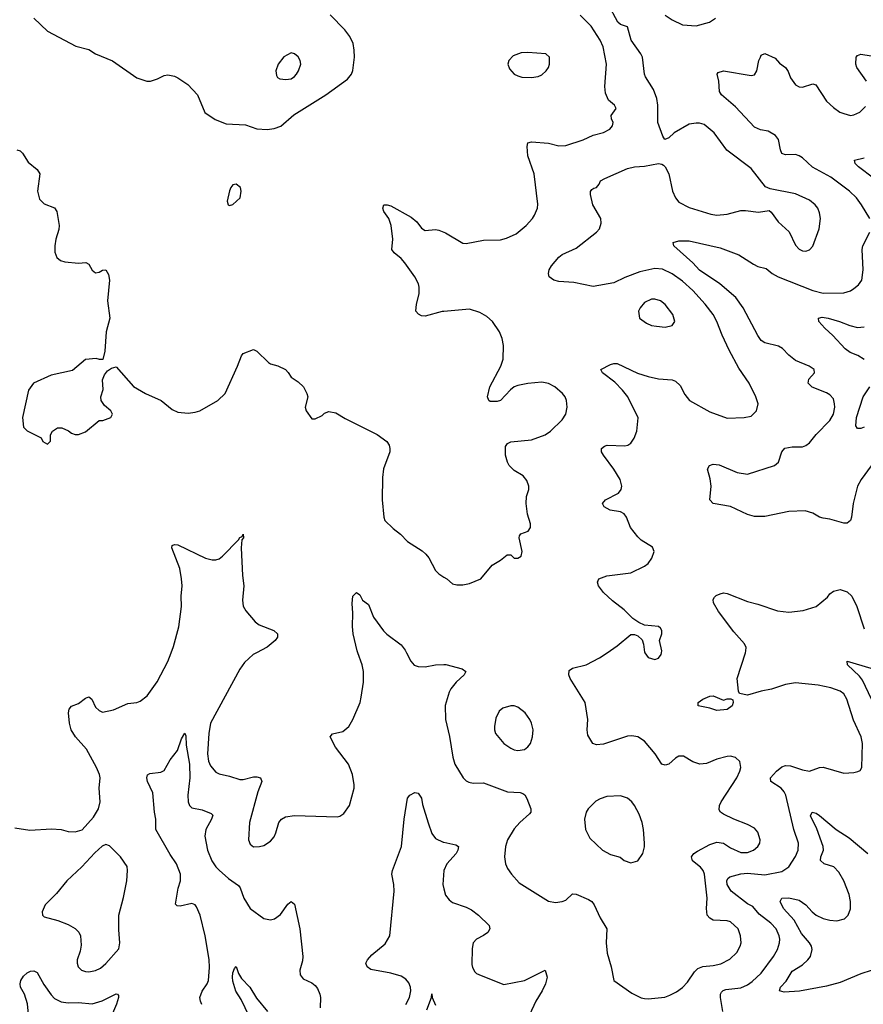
# Model space of a CAD drawing. Header units: inches. Extents: x 1771504 to 1971212, y 471788 to 643615.
# Tile 275 of 587: x 1817527 to 1822444, y 617951 to 623688. Entities that reach past the tile are written whole.
import ezdxf

# ---------------------------------------------------------------- set-up
doc = ezdxf.new("R2010")
doc.units = ezdxf.units.IN
doc.header["$MEASUREMENT"] = 0
for name, color, linetype in [('B8611', 7, 'Continuous'), ('B8612', 7, 'Continuous'), ('B8621', 7, 'Continuous'), ('B8622', 7, 'Continuous')]:
    doc.layers.add(name, color=color, linetype=linetype)

msp = doc.modelspace()

# ---------------------------------------------------------------- linework, layer by layer
at = {"layer": 'B8611', "color": 5}
for points, elevation in [([(1817499.5, 618979.5), (1817585.7, 618965.7), (1817713.1, 618973.1), (1817769.2, 618969.2), (1817810, 618958), (1817850, 618955.3), (1817891.8, 618968.2), (1817958, 619042), (1817985.7, 619090), (1817995.8, 619130), (1817990.7, 619210), (1817995.5, 619270), (1817991.8, 619290), (1817975.5, 619330), (1817917.2, 619437.2), (1817852.9, 619510), (1817827.6, 619550), (1817818, 619590), (1817812.6, 619650), (1817815.6, 619670), (1817830, 619688), (1817870, 619703.1), (1817910, 619734), (1817930, 619742), (1817948.5, 619728.5), (1817970, 619682), (1817990, 619663), (1818010, 619653.4), (1818073.1, 619666.9), (1818156.9, 619703.1), (1818210, 619710.4), (1818230, 619717.6), (1818270, 619748.2), (1818328.2, 619830), (1818390, 619947.7), (1818410.3, 620000)], 460), ([(1818907.7, 620000), (1818888.2, 619990), (1818837.4, 619942.6), (1818810, 619904.5), (1818640.1, 619590), (1818628.8, 619530), (1818622.8, 619410), (1818628.5, 619368.5), (1818640.3, 619340.3), (1818670, 619303.7), (1818690, 619293.1), (1818750, 619280.3), (1818810, 619260.2), (1818830, 619260.2), (1818890, 619276.3), (1818910, 619277.2), (1818930.5, 619270), (1818938, 619250), (1818915, 619190), (1818867, 619010), (1818860.7, 618910), (1818870, 618884.7), (1818890, 618867.7), (1818926, 618870), (1818950, 618877.3), (1818990, 618902), (1819010, 618926.8), (1819020.7, 618950), (1819038, 619010), (1819053.6, 619030), (1819076.9, 619043.1), (1819130, 619052), (1819376.9, 619043.1), (1819393.1, 619046.9), (1819417.4, 619062.6), (1819449.6, 619110), (1819476.4, 619210), (1819477.3, 619230), (1819467.1, 619290), (1819443.1, 619350), (1819368.3, 619450), (1819336, 619510), (1819350, 619526.8), (1819410, 619541.6), (1819446.6, 619570), (1819469.6, 619610), (1819512.3, 619710), (1819518.4, 619741.6), (1819531.7, 619828.3), (1819531.5, 619890), (1819523.6, 619930), (1819497.7, 620000)], 460), ([(1819781.3, 620000), (1819807, 619950), (1819827.3, 619927.3), (1819850, 619919.5), (1819890, 619917.4), (1819950, 619928.8), (1820000, 619931.2)], 460), ([(1818589.8, 617950), (1818580.2, 617970), (1818577, 617990), (1818590, 618028.5), (1818619.8, 618070), (1818627.8, 618090), (1818634.2, 618165.8), (1818631.9, 618211.9), (1818608.9, 618350), (1818579, 618470), (1818558.6, 618518.6), (1818550, 618531.1), (1818530, 618538.7), (1818463, 618523), (1818444.4, 618524.4), (1818434.5, 618534.5), (1818451.4, 618628.6), (1818465.1, 618670), (1818463.9, 618710), (1818440.4, 618770), (1818403.9, 618823.9), (1818321.7, 618970), (1818320.4, 619030), (1818312.6, 619070), (1818302.7, 619182.7), (1818271.6, 619250), (1818267.6, 619270), (1818272.1, 619287.9), (1818284.9, 619295.1), (1818350, 619303.8), (1818370, 619314), (1818404.8, 619375.2), (1818447.8, 619430), (1818470, 619498), (1818490, 619531), (1818495.9, 619515.9), (1818498, 619462), (1818517.8, 619350), (1818519.8, 619270), (1818507.5, 619170), (1818508.3, 619130), (1818516.5, 619110), (1818530, 619095.3), (1818590, 619084.4), (1818643.7, 619063.7), (1818652.7, 619052.7), (1818646, 619030), (1818611.3, 618970), (1818605.6, 618930), (1818622.1, 618850), (1818647.3, 618787.3), (1818670, 618752.1), (1818690, 618732.7), (1818744.6, 618684.6), (1818803.1, 618643.1), (1818812.3, 618630), (1818832.9, 618570), (1818870, 618508.4), (1818950, 618450.4), (1818990, 618444.2), (1819013.2, 618450), (1819046.5, 618473.5), (1819090, 618535.5), (1819110, 618550.8), (1819130, 618534.8), (1819160.2, 618390), (1819177.1, 618230), (1819176.1, 618203.9), (1819160.5, 618150), (1819162.4, 618122.4), (1819178.7, 618098.7), (1819230, 618075.6), (1819250, 618060.3), (1819263, 618043), (1819276.9, 618010), (1819280.2, 617990), (1819278.3, 617930)], 440), ([(1819778.9, 617950), (1819798.5, 617990), (1819807.7, 618030), (1819806, 618050), (1819796.2, 618076.2), (1819778.5, 618098.5), (1819750, 618114.8), (1819690, 618133.1), (1819574.8, 618154.8), (1819552, 618170), (1819544.5, 618190), (1819553.6, 618210), (1819580.5, 618239.5), (1819657.1, 618302.9), (1819684, 618350), (1819709.8, 618610), (1819707.8, 618650), (1819696.9, 618710), (1819699.7, 618730), (1819752.4, 618870), (1819768.5, 619030), (1819788.2, 619151.8), (1819802, 619170), (1819830, 619184.7), (1819850, 619181), (1819870, 619151.3), (1819875.6, 619115.6), (1819907.7, 619007.7), (1819930, 618946.8), (1819950, 618917.3), (1819996.1, 618896.1), (1820000, 618895.3)], 440), ([(1820000, 618731.1), (1819999.5, 618730), (1819992.9, 618650), (1820000, 618624.2)], 440), ([(1817586, 617810), (1817573, 617953), (1817554.8, 618010), (1817532.8, 618050), (1817529.7, 618070), (1817534.3, 618090), (1817550, 618114.4), (1817570, 618133.7), (1817590, 618143.7), (1817610, 618145.7), (1817630, 618137), (1817667.4, 618067.4), (1817710, 618005.8), (1817730, 617985.2), (1817770, 617966), (1817810, 617959.3), (1817870, 617961.3), (1817950, 617954.4), (1818007.9, 617972.1), (1818090, 618011.7), (1818098, 618010), (1818102.8, 618002.8), (1818103.8, 617990), (1818091.9, 617951.9), (1818039.4, 617830)], 440), ([(1818890.6, 617830), (1818819, 617979.1), (1818787.8, 618027.8), (1818770, 618085.2), (1818767.7, 618110), (1818770, 618134), (1818780.2, 618159.8), (1818790, 618171.3), (1818802, 618130), (1818820.7, 618100.7), (1818867.9, 618050), (1818907.7, 617987.7), (1818971.7, 617910)], 420), ([(1819901.2, 617918.8), (1819926.6, 617990), (1819930, 618011.3), (1819932.4, 617990), (1819950, 617946)], 420)]:
    msp.add_lwpolyline(points, dxfattribs=dict(at, elevation=elevation))
at = {"layer": 'B8611', "color": 5, "elevation": 460}
msp.add_lwpolyline([(1818030, 618882.4), (1818007.6, 618872.4), (1817965.7, 618834.3), (1817890, 618751.6), (1817802.4, 618670), (1817742.4, 618597.6), (1817676, 618530), (1817658, 618490), (1817660.5, 618470), (1817670, 618460.5), (1817750, 618439), (1817810, 618416.9), (1817850, 618393.2), (1817871.9, 618371.9), (1817882.6, 618350), (1817885.2, 618294.8), (1817879.5, 618260.5), (1817862.3, 618210), (1817861.7, 618190), (1817868.8, 618170), (1817887.7, 618150), (1817910, 618141.7), (1817930, 618139.6), (1817970, 618148.9), (1817997.8, 618162.2), (1818030, 618188.7), (1818104.9, 618275.1), (1818111.2, 618310), (1818104.9, 618384.9), (1818104.2, 618470), (1818132.7, 618572.7), (1818151.2, 618670), (1818156.3, 618730), (1818153.4, 618753.4), (1818115.1, 618810), (1818050, 618875.1)], close=True, dxfattribs=at)
at = {"layer": 'B8612', "color": 5}
for points, elevation in [([(1817610, 623697.6), (1817690, 623620.9), (1817854.1, 623534.1), (1817930, 623514), (1817970, 623489), (1818068, 623448), (1818210, 623350.4), (1818269.3, 623330.7), (1818290, 623330.5), (1818330, 623343), (1818370, 623362.8), (1818390, 623366.8), (1818430, 623359.1), (1818450, 623350.5), (1818506.8, 623310), (1818562.8, 623250), (1818606.7, 623146.7), (1818667.2, 623107.2), (1818730, 623082.4), (1818844.4, 623075.6), (1818910, 623053.1), (1818970, 623047.6), (1819010, 623053.7), (1819050, 623068.4), (1819125.6, 623134.4), (1819311.2, 623250), (1819438.5, 623341.5), (1819460.7, 623370), (1819468.2, 623391.8), (1819478, 623470), (1819477.6, 623510), (1819470.9, 623550), (1819451.2, 623590), (1819422.4, 623630), (1819337, 623717)], 520), ([(1817510, 622930.6), (1817530, 622924), (1817544, 622910), (1817577.4, 622857.4), (1817630, 622814.6), (1817645.2, 622790), (1817631.5, 622690), (1817642, 622642), (1817670, 622615.3), (1817730, 622591.7), (1817743.2, 622570), (1817756.5, 622490), (1817754.8, 622465.2), (1817737.6, 622410), (1817732.2, 622370), (1817732.8, 622332.8), (1817743.4, 622303.4), (1817765.5, 622285.5), (1817790, 622278), (1817870, 622270.4), (1817913.5, 622273.5), (1817930, 622264), (1817949.1, 622229.1), (1817970, 622214), (1817990, 622218), (1818010, 622228.4), (1818030, 622230.5), (1818044.4, 622204.4), (1818050.2, 622170.2), (1818038.6, 622050), (1818052.9, 621950), (1818031.8, 621870), (1818024, 621756), (1818011.3, 621708.7), (1817991.6, 621708.4), (1817974, 621714), (1817910, 621709), (1817835.8, 621644.2), (1817710, 621616.2), (1817607.7, 621570), (1817579.3, 621530), (1817544, 621370), (1817550, 621314), (1817570, 621292), (1817652.7, 621252.7), (1817662, 621230), (1817690, 621214), (1817707.3, 621232.7), (1817706, 621270), (1817718, 621290), (1817748, 621310), (1817772, 621310), (1817812.3, 621292.3), (1817830, 621278.8), (1817850, 621270.8), (1817870, 621270.8), (1817910, 621286), (1817990, 621352), (1818012.7, 621352.7), (1818058, 621370), (1818068, 621390), (1818058, 621410), (1818020.9, 621440.9), (1818002.7, 621470), (1818001.2, 621490), (1818013.6, 621533.6), (1818009, 621590), (1818021.5, 621618.5), (1818038.6, 621641.4), (1818062, 621658), (1818090, 621666), (1818190, 621550.6), (1818260.7, 621510), (1818351, 621470), (1818416.7, 621416.7), (1818450, 621402), (1818510, 621396.3), (1818550, 621400.7), (1818578, 621410), (1818682, 621470), (1818724, 621510), (1818797, 621670), (1818819.3, 621730), (1818830, 621742.8), (1818890, 621766), (1818910, 621756), (1818977.3, 621690), (1818990, 621682.4), (1819032, 621672), (1819076, 621650), (1819092.8, 621632.8), (1819110, 621604.7), (1819150, 621578), (1819181, 621550), (1819201, 621510), (1819206, 621490), (1819191, 621430), (1819198, 621410), (1819230, 621362), (1819250, 621362), (1819290, 621382), (1819304.7, 621395.3), (1819330, 621404.7), (1819370, 621397.3), (1819424.9, 621364.9), (1819610, 621270.5), (1819667.3, 621230), (1819680.5, 621210), (1819685.5, 621190), (1819683.8, 621170), (1819648.1, 621071.9), (1819641.1, 621021.1), (1819640.7, 620890), (1819650.2, 620790.2), (1819655.8, 620770), (1819703.2, 620723.2), (1819746.7, 620690), (1819787.6, 620647.6), (1819873.3, 620593.3), (1819894.8, 620574.8), (1819912.4, 620552.4), (1819950, 620479.1), (1819970, 620459.3), (1820000, 620440.2)], 480), ([(1820000, 621988.4), (1819990, 621987.6), (1819890, 621960.5), (1819870, 621962), (1819851.9, 621971.9), (1819837.2, 621990), (1819839.6, 622030), (1819855.8, 622090), (1819855.8, 622130), (1819851.2, 622150), (1819829.7, 622190), (1819771.6, 622271.6), (1819750, 622296.3), (1819709.6, 622330), (1819696.9, 622350), (1819702, 622410), (1819691.6, 622490), (1819679.5, 622530), (1819649.6, 622570), (1819644.5, 622590), (1819649, 622610), (1819670, 622610.4), (1819690, 622603.8), (1819810, 622537.4), (1819842.4, 622510), (1819870, 622474), (1819890, 622460.5), (1819950, 622464.9), (1819970, 622462), (1820000, 622449.6)], 480), ([(1818410.3, 620000), (1818424.2, 620035.8), (1818454.8, 620150), (1818469.7, 620270), (1818468.4, 620330), (1818474.3, 620390), (1818471.3, 620430), (1818460.5, 620490), (1818413.2, 620610), (1818415.3, 620624.7), (1818429.4, 620630.6), (1818450, 620628), (1818610, 620550.6), (1818650, 620540.7), (1818670, 620540.7), (1818690, 620546.8), (1818710, 620562.8), (1818802.5, 620657.5), (1818810, 620671), (1818823.1, 620676.9), (1818830, 620691), (1818832.7, 620670), (1818822.8, 620657.2), (1818819, 620610), (1818825.6, 620450), (1818833.2, 620390), (1818826.1, 620306.1), (1818830.3, 620270.3), (1818844.6, 620244.6), (1818899.5, 620179.5), (1818922.6, 620162.6), (1819008.5, 620128.5), (1819030.8, 620110), (1819030.7, 620090), (1819017.3, 620070), (1818970, 620032), (1818907.7, 620000)], 460), ([(1819497.7, 620000), (1819494, 620010), (1819471.3, 620110), (1819467.2, 620152.8), (1819469.4, 620230.6), (1819465.8, 620285.8), (1819469.6, 620330), (1819490.8, 620350.8), (1819510, 620338), (1819526.2, 620306.2), (1819560.5, 620280.5), (1819590, 620206), (1819647.1, 620127.1), (1819667.3, 620107.3), (1819750, 620046), (1819774.1, 620014.1), (1819781.3, 620000)], 460)]:
    msp.add_lwpolyline(points, dxfattribs=dict(at, elevation=elevation))
for points, elevation in [([(1819110, 623495.6), (1819067.5, 623472.5), (1819034, 623430), (1819020.7, 623390), (1819023.5, 623363.5), (1819030.7, 623350.7), (1819043.4, 623343.4), (1819079.3, 623339.3), (1819110, 623344.2), (1819130, 623357.1), (1819140.5, 623370), (1819153.3, 623390), (1819165.6, 623430), (1819161.6, 623450), (1819150, 623472.7), (1819130, 623489.4)], 540), ([(1818790, 622729.3), (1818770, 622725.2), (1818757.3, 622710), (1818751.1, 622691.1), (1818736, 622630), (1818742, 622610), (1818750, 622606), (1818770, 622611), (1818811.8, 622650), (1818818.4, 622690), (1818813.6, 622710)], 520)]:
    msp.add_lwpolyline(points, close=True, dxfattribs=dict(at, elevation=elevation))
at = {"layer": 'B8621', "color": 5}
for points, elevation in [([(1820000, 619931.2), (1820011.7, 619931.7), (1820106, 619906), (1820126.8, 619890), (1820118, 619870), (1820071.3, 619828.7), (1820040.4, 619790), (1820030.3, 619769.7), (1820007.4, 619692.6), (1820008.7, 619610), (1820032.2, 619512.2), (1820051.1, 619391.1), (1820063.1, 619350), (1820111.3, 619271.3), (1820130, 619252.4), (1820145.1, 619245.1), (1820170, 619238.7), (1820230, 619240.7), (1820370, 619188.2), (1820444.4, 619184.4), (1820459.5, 619179.5), (1820471.1, 619171.1), (1820483.6, 619150), (1820507, 619090), (1820506.4, 619070), (1820499.6, 619060.4), (1820441.6, 619010), (1820410, 618974.5), (1820370.3, 618910), (1820359.5, 618870), (1820354, 618810), (1820359.3, 618770), (1820370, 618742.8), (1820393, 618710), (1820439.2, 618659.2), (1820610, 618552.7), (1820650, 618543.8), (1820690, 618550.4), (1820710, 618558), (1820750, 618594.9), (1820770, 618592.2), (1820842.6, 618562.6), (1820862.4, 618550), (1820876.5, 618530), (1820910, 618454.8), (1820950.3, 618390), (1820946, 618310), (1820951.7, 618250), (1820974.6, 618170), (1820990.5, 618090.5), (1821095.3, 618015.3), (1821150, 617988.8), (1821170, 617984.4), (1821190, 617982.4), (1821286.7, 617993.3), (1821316.6, 618003.4), (1821356.2, 618023.8), (1821391.4, 618048.6), (1821419.9, 618080.1), (1821459.6, 618140.4), (1821480.3, 618159.7), (1821510, 618170.9), (1821570, 618176.6), (1821613.5, 618186.5), (1821666.1, 618213.9), (1821706.9, 618253.1), (1821727.6, 618290), (1821731.7, 618310), (1821728.8, 618350), (1821714.6, 618390), (1821670, 618430.8), (1821650, 618437.8), (1821570, 618441.8), (1821550, 618452.6), (1821534.8, 618470), (1821529.8, 618509.8), (1821535, 618570), (1821518.7, 618710), (1821510.7, 618730.7), (1821495.1, 618750), (1821447.9, 618787.9), (1821443.5, 618810), (1821456.9, 618830), (1821477.1, 618842.9), (1821550, 618882), (1821590, 618894.9), (1821630.3, 618890.3), (1821670, 618862.4), (1821730, 618834.9), (1821770, 618835.6), (1821804.5, 618850), (1821829.6, 618870), (1821840.5, 618890), (1821843, 618910), (1821830, 618953.2), (1821810, 618977), (1821770, 618999.5), (1821690, 619029.6), (1821630, 619058.7), (1821611.1, 619071.1), (1821604.6, 619084.6), (1821607.1, 619110), (1821616.4, 619130), (1821707.1, 619270), (1821724.7, 619310), (1821729.6, 619330), (1821725.1, 619365.1), (1821699, 619390), (1821670, 619397.6), (1821650, 619395.1), (1821590, 619379.1), (1821530, 619354.2), (1821490.9, 619350.9), (1821450, 619363.5), (1821396.6, 619396.6), (1821370, 619397.4), (1821350, 619386), (1821310, 619351.2), (1821290, 619344.8), (1821269.7, 619350), (1821231.5, 619411.5), (1821170, 619485.1), (1821130, 619509.7), (1821094.9, 619514.9), (1821070, 619512.6), (1820930, 619467), (1820890, 619463.7), (1820868.7, 619470), (1820839.3, 619519.3), (1820834.5, 619550), (1820838.7, 619610), (1820822.4, 619710), (1820735.6, 619850), (1820727.6, 619870), (1820730, 619896), (1820749.7, 619910.3), (1820830, 619928.5), (1820906, 619970), (1820951.1, 620000)], 460), ([(1821171.3, 620000), (1821190, 619971), (1821230, 619960.7), (1821250, 619967.7), (1821266, 619990), (1821267.6, 620000)], 460), ([(1821624.8, 617910), (1821611.9, 617990), (1821611.1, 618010), (1821618, 618022), (1821628.3, 618031.7), (1821643.3, 618036.7), (1821730, 618046.2), (1821770, 618064.3), (1821796.8, 618083.2), (1821850, 618132.7), (1821920.3, 618230), (1821943.5, 618270), (1821956.8, 618310), (1821957.4, 618330), (1821953.8, 618350), (1821936.5, 618390), (1821904.7, 618424.7), (1821837.1, 618477.1), (1821800.4, 618520.4), (1821770, 618537.3), (1821675.1, 618610), (1821650.7, 618650), (1821648, 618670), (1821655.3, 618684.7), (1821666.2, 618693.8), (1821730, 618712.3), (1821770, 618715.8), (1821870, 618705), (1821970, 618725), (1822010, 618751.7), (1822050, 618812.4), (1822064, 618850), (1822067.2, 618890), (1822038.9, 618970), (1821992.7, 619170), (1821983.1, 619190), (1821965.1, 619210), (1821906.3, 619250), (1821903.9, 619270), (1821938, 619310), (1821970, 619334.3), (1821990, 619342.7), (1822020, 619340), (1822090, 619316.9), (1822130, 619308.9), (1822188.3, 619331.7), (1822210, 619332.5), (1822330, 619298.7), (1822390, 619301.3), (1822413.3, 619306.7), (1822427, 619313), (1822436, 619330), (1822438.8, 619470), (1822431.6, 619510), (1822386.9, 619606.9), (1822348.2, 619728.2), (1822330, 619759.7), (1822310, 619776), (1822254.9, 619794.9), (1822182, 619810), (1822050, 619823.5), (1821990, 619815.1), (1821910, 619788.2), (1821850, 619776.3), (1821770, 619753.2), (1821722, 619762), (1821716.4, 619776.4), (1821709.3, 619850), (1821757.3, 620000)], 440), ([(1822492, 619730), (1822440, 619840), (1822422.6, 619862.6), (1822351.6, 619930), (1822349.8, 619950.2), (1822487.4, 619910)], 420), ([(1822490, 618148.6), (1822430, 618129), (1822310, 618078.7), (1822230, 618057.5), (1822072.5, 618027.5), (1821982.5, 618022.5), (1821955.1, 618030), (1821962.6, 618050), (1821994.1, 618085.9), (1822030, 618144.4), (1822090, 618182), (1822121.2, 618210), (1822135.8, 618230), (1822147, 618270), (1822143.1, 618290), (1822131.6, 618310), (1822083.9, 618363.9), (1822041.1, 618441.1), (1821979.1, 618510), (1821960.4, 618550), (1821969.4, 618570), (1822010, 618572.4), (1822070, 618557.6), (1822110, 618530.2), (1822145.8, 618490), (1822170, 618470.2), (1822210, 618451), (1822250, 618440.5), (1822290, 618437.1), (1822335.6, 618450), (1822356.8, 618470), (1822370, 618507.3), (1822370.4, 618550), (1822361, 618590), (1822330, 618669.7), (1822302, 618722), (1822272.2, 618752.2), (1822216.2, 618770), (1822195.6, 618790), (1822197.1, 618810), (1822211.9, 618850), (1822210.5, 618870), (1822172.8, 618972.8), (1822136.9, 619050), (1822146, 619070), (1822170, 619064.2), (1822190, 619050.3), (1822286.3, 618970), (1822361.2, 618921.2), (1822470, 618829.2)], 420), ([(1820000, 618895.3), (1820070, 618880.5), (1820084, 618870), (1820081.6, 618850), (1820070.4, 618830), (1820016.4, 618770), (1820000, 618731.1)], 440), ([(1820000, 618624.2), (1820010, 618587.7), (1820030, 618560.5), (1820050, 618544.9), (1820130, 618518), (1820161.4, 618501.4), (1820201.6, 618470), (1820263, 618410), (1820267.7, 618390), (1820255.5, 618370), (1820230, 618351.6), (1820188.9, 618331.1), (1820170.4, 618309.6), (1820164.7, 618275.3), (1820163.4, 618183.4), (1820166.4, 618166.4), (1820180.4, 618140.4), (1820190.5, 618130.5), (1820218, 618118), (1820350, 618067), (1820470, 618090.3), (1820590.8, 618150), (1820601.6, 618110), (1820591.8, 618070), (1820572.6, 618030), (1820534.7, 617970), (1820499.6, 617890)], 440)]:
    msp.add_lwpolyline(points, dxfattribs=dict(at, elevation=elevation))
for points, elevation in [([(1821630, 619722.8), (1821650, 619731), (1821671.3, 619731.3), (1821684.7, 619724.7), (1821686.8, 619710), (1821680.7, 619690), (1821650, 619669.7), (1821590, 619662.9), (1821550, 619676.2), (1821482, 619690), (1821482.7, 619710), (1821509.2, 619730), (1821550, 619747), (1821570, 619748.5)], 440), ([(1820410, 619689.6), (1820390, 619689.6), (1820342.6, 619677.4), (1820321.3, 619658.7), (1820302.4, 619617.6), (1820294.3, 619570), (1820294.6, 619550), (1820301.1, 619530), (1820350, 619470.6), (1820390, 619443), (1820410, 619433.4), (1820430, 619430.5), (1820470, 619436.3), (1820489.6, 619450.4), (1820503.7, 619470), (1820516.3, 619510), (1820520.5, 619550), (1820511.2, 619590), (1820501.3, 619610), (1820473.3, 619650), (1820430, 619682.9)], 480), ([(1821030, 619165.6), (1820950, 619162), (1820911.3, 619148.7), (1820885.9, 619134.1), (1820840.4, 619090), (1820828.5, 619070), (1820819.5, 619030), (1820825.7, 618970), (1820850, 618919.1), (1820924.9, 618850), (1820970, 618823.8), (1821028, 618808), (1821051.3, 618790), (1821090, 618774.8), (1821130, 618787.7), (1821159.6, 618830), (1821169.5, 618869.5), (1821169.5, 618889.5), (1821163.7, 618970), (1821155.1, 619010), (1821138.3, 619058.3), (1821110, 619109.2), (1821095.1, 619130), (1821070, 619152)], 480)]:
    msp.add_lwpolyline(points, close=True, dxfattribs=dict(at, elevation=elevation))
at = {"layer": 'B8622', "color": 5}
for points, elevation in [([(1821267.6, 620000), (1821269.2, 620010), (1821257.2, 620070), (1821269.2, 620110), (1821269.2, 620130), (1821262.7, 620142.7), (1821250, 620152.7), (1821170, 620160.9), (1821136.1, 620176.1), (1821100.1, 620200.1), (1821050, 620249.5), (1820981.6, 620301.6), (1820929.6, 620350), (1820901.6, 620390), (1820895.1, 620410), (1820902.7, 620430), (1820950, 620448.5), (1821090, 620465.3), (1821170, 620504.4), (1821190, 620520.5), (1821212.7, 620550), (1821225.2, 620590), (1821214.8, 620614.8), (1821150, 620656.2), (1821130, 620675.1), (1821088, 620730), (1821064.7, 620790), (1821050, 620809.6), (1821030, 620820.5), (1820969.3, 620830), (1820934.5, 620850), (1820923.7, 620870), (1820940.9, 620890), (1821018, 620930), (1821033.6, 620950), (1821037.6, 620970), (1821027.8, 621010), (1820989.8, 621069.8), (1820929.4, 621150), (1820919.3, 621170), (1820919, 621190), (1820936.6, 621203.4), (1820951.6, 621208.4), (1821054.3, 621205.7), (1821071.2, 621208.8), (1821090, 621220.7), (1821109.4, 621250), (1821124.5, 621290), (1821131.9, 621368.1), (1821071.1, 621490), (1821040.5, 621530), (1820996.3, 621576.3), (1820924.5, 621630), (1820914, 621650), (1820970, 621678.4), (1820990, 621684.9), (1821010, 621684.2), (1821128.6, 621628.6), (1821190, 621609), (1821250, 621596.5), (1821330, 621589.1), (1821350, 621582), (1821377.7, 621557.7), (1821404, 621504), (1821432.2, 621470), (1821550, 621402.7), (1821650, 621367), (1821750, 621370.6), (1821790, 621378.8), (1821821.2, 621410), (1821832, 621450), (1821818, 621490), (1821779.6, 621570), (1821718.3, 621658.3), (1821663.1, 621763.1), (1821621.2, 621850), (1821591.6, 621930), (1821569.8, 621970), (1821523.5, 622030), (1821451.2, 622111.2), (1821390, 622165.2), (1821330, 622206.9), (1821274.9, 622234.9), (1821230, 622238), (1821141, 622219), (1821053.6, 622186.4), (1820990, 622155.9), (1820870, 622133.8), (1820757.3, 622157.3), (1820670, 622162.8), (1820640.7, 622170), (1820614.2, 622190), (1820608.7, 622210), (1820612.7, 622230), (1820626.1, 622253.9), (1820670, 622304.2), (1820690, 622319.5), (1820770, 622357.6), (1820889.4, 622450), (1820906.6, 622470), (1820917, 622503), (1820915.1, 622530), (1820868.2, 622610), (1820854.5, 622670), (1820853.6, 622686.4), (1820861.2, 622698.8), (1820872.9, 622707.1), (1820890, 622711), (1820905.2, 622730), (1820913.2, 622750), (1820936.9, 622763.1), (1821070, 622820.3), (1821110, 622830.4), (1821170, 622834.9), (1821250, 622850.8), (1821270, 622846.8), (1821279.9, 622839.9), (1821290, 622831), (1821310, 622791), (1821333.2, 622690), (1821349.4, 622649.4), (1821370, 622626), (1821430, 622593.8), (1821555.1, 622555.1), (1821590, 622548.4), (1821650, 622555.4), (1821730, 622575.8), (1821756.9, 622576.9), (1821832.7, 622567.3), (1821895.9, 622575.9), (1821907.7, 622567.7), (1821948, 622510), (1822012.1, 622452.1), (1822050, 622374.8), (1822070, 622350.7), (1822090, 622340.7), (1822110, 622339.1), (1822130, 622347.3), (1822151.1, 622368.9), (1822186.6, 622470), (1822194, 622530), (1822190, 622562), (1822179.6, 622590), (1822162.9, 622610), (1822130, 622636.9), (1822050, 622674.3), (1821902, 622702), (1821875.1, 622715.1), (1821790, 622821.1), (1821648.2, 622928.2), (1821575.4, 623030), (1821516.9, 623076.9), (1821490, 623085.3), (1821470, 623086.2), (1821430, 623079.1), (1821342.8, 623030), (1821310, 622999), (1821288, 622990), (1821275.3, 623010), (1821246.9, 623090), (1821247.4, 623190), (1821241.7, 623230), (1821221, 623281), (1821175.2, 623355.2), (1821169.7, 623370), (1821157.7, 623470), (1821148.2, 623490), (1821091.5, 623570), (1821070, 623647), (1821030, 623660.3), (1821014.5, 623674.5), (1820958, 623778)], 460), ([(1820000, 622449.6), (1820010, 622445.5), (1820110, 622385.2), (1820130, 622383.9), (1820230, 622403.2), (1820330, 622404.9), (1820365.5, 622414.5), (1820420.3, 622439.7), (1820478.7, 622490), (1820515.8, 622530), (1820528.3, 622550), (1820544.7, 622590), (1820546.7, 622613.3), (1820525, 622790), (1820490, 622895.3), (1820484.8, 622950), (1820488.4, 622971.6), (1820510, 622977), (1820610, 622969.2), (1820670, 622953.8), (1820710, 622955.2), (1820811.8, 622988.2), (1820870, 623016.3), (1820930, 623030.3), (1820967.8, 623050), (1820983, 623070), (1820985.6, 623090), (1820977, 623110), (1820975.1, 623130), (1821003.7, 623170), (1820995.1, 623190), (1820959.1, 623219.1), (1820940.9, 623260.9), (1820938.2, 623298.2), (1820948.1, 623430), (1820929, 623530), (1820911.4, 623570), (1820858, 623650), (1820794.2, 623714.2)], 480), ([(1821290, 623714.3), (1821330, 623686.7), (1821390, 623658.3), (1821470, 623653.1), (1821547, 623673), (1821582.7, 623697.3)], 460), ([(1822483, 622530), (1822434.5, 622610), (1822405.1, 622650), (1822364.8, 622690), (1822254.8, 622770), (1822149, 622829), (1822090, 622882.5), (1822070, 622894.3), (1822050, 622902.3), (1821990, 622900.3), (1821970, 622908.3), (1821961.6, 622930), (1821950.8, 622990), (1821933.5, 623013.5), (1821890, 623038.3), (1821845.9, 623045.9), (1821810, 623062.4), (1821700, 623180), (1821618.4, 623250), (1821605.6, 623270), (1821603, 623330), (1821593.2, 623370), (1821599, 623381), (1821629.7, 623390.3), (1821790, 623362.6), (1821810, 623366.7), (1821824.7, 623390), (1821836.2, 623450), (1821844.5, 623470), (1821850, 623481), (1821870, 623491), (1821930, 623464), (1821955.8, 623435.8), (1821990.3, 623410.3), (1822005.8, 623385.9), (1822019.5, 623350), (1822050, 623308.8), (1822070, 623296.5), (1822090, 623294.9), (1822150, 623314.9), (1822168.3, 623308.3), (1822230, 623213.4), (1822270, 623177.1), (1822307.3, 623150), (1822330, 623141.3), (1822369.4, 623130.6), (1822390, 623133), (1822424, 623150), (1822458, 623182)], 440), ([(1822462.4, 623330), (1822406.3, 623410), (1822400.5, 623430), (1822402.7, 623470), (1822410, 623478.8), (1822430, 623487.3), (1822490, 623478.7)], 440), ([(1822504.7, 622764.7), (1822415.6, 622830), (1822396, 622850), (1822394, 622870), (1822450, 622883.7)], 420), ([(1822490, 621089.6), (1822431.6, 621010), (1822410.2, 620970), (1822385.8, 620870), (1822376.1, 620790), (1822369, 620771), (1822350, 620755.1), (1822330, 620754.3), (1822250, 620777.4), (1822210, 620783), (1822190, 620789.7), (1822150, 620813.7), (1822106.3, 620826.3), (1822010, 620822.2), (1821870, 620793.5), (1821810, 620793.7), (1821770, 620805.7), (1821670, 620852.6), (1821569.7, 620869.7), (1821549.7, 620889.7), (1821558, 620970), (1821552.5, 621012.5), (1821535.3, 621070), (1821548, 621090), (1821570, 621098.8), (1821604.8, 621095.2), (1821710, 621050.2), (1821770, 621040.2), (1821926.6, 621090), (1821949.8, 621110.2), (1821969.8, 621170.2), (1821987.7, 621192.3), (1822030, 621200.3), (1822090, 621198.9), (1822110, 621206.3), (1822130, 621223.7), (1822169, 621271), (1822250, 621352.7), (1822270.9, 621390), (1822279.2, 621430), (1822277.3, 621450), (1822270, 621479.3), (1822250, 621502.4), (1822230, 621514.3), (1822146.4, 621546.4), (1822123.7, 621570), (1822126, 621594), (1822159.3, 621630), (1822157.2, 621650), (1822129, 621670), (1822050, 621702.9), (1822010, 621734), (1821972.7, 621772.7), (1821950, 621786.6), (1821870, 621806), (1821850, 621819.7), (1821829, 621849), (1821743.5, 622010), (1821701.4, 622070), (1821607.7, 622150), (1821490, 622228.5), (1821450.9, 622270.9), (1821340.9, 622370), (1821335.3, 622390), (1821370, 622400.4), (1821430, 622400.2), (1821610, 622359.6), (1821718.2, 622318.2), (1821804, 622264), (1821830, 622251.1), (1821877.9, 622237.9), (1821912.2, 622210), (1821949, 622190), (1822150, 622109.5), (1822210, 622095), (1822330, 622097.4), (1822370, 622108.9), (1822390, 622121.1), (1822416.8, 622143.2), (1822436, 622170), (1822442.8, 622230), (1822438.5, 622350), (1822441.7, 622370), (1822482, 622450)], 440), ([(1820000, 620440.2), (1820016, 620430), (1820050, 620401), (1820075.3, 620395.3), (1820110, 620394.8), (1820150, 620402.8), (1820215.3, 620430), (1820281.2, 620510), (1820330, 620538.8), (1820369.3, 620570.7), (1820390, 620571), (1820410, 620551.3), (1820430, 620551.3), (1820450, 620562), (1820456, 620590), (1820438, 620670), (1820440.1, 620679.9), (1820447.6, 620692.4), (1820491.3, 620708.7), (1820503.7, 620730), (1820503.7, 620750), (1820486.2, 620806.2), (1820478.7, 620870), (1820481.2, 620910), (1820495.3, 620950), (1820495.3, 620970), (1820483.2, 621003.2), (1820461.2, 621030), (1820410, 621060.9), (1820380.7, 621090), (1820369.6, 621110), (1820358.4, 621150), (1820358.6, 621201.4), (1820370, 621218.8), (1820390, 621228), (1820510, 621240.2), (1820589.3, 621270), (1820622, 621290), (1820690, 621357.3), (1820711.1, 621388.9), (1820718.4, 621430), (1820713.6, 621470), (1820707, 621490), (1820691.8, 621510), (1820646.6, 621550), (1820608.6, 621568.6), (1820570, 621575.3), (1820490, 621568.7), (1820430, 621556), (1820410, 621548.3), (1820388.2, 621531.8), (1820330, 621469.4), (1820310, 621464), (1820270, 621464), (1820262, 621470), (1820253.2, 621490), (1820267.3, 621550), (1820330.7, 621669.3), (1820345.7, 621710), (1820347.3, 621790), (1820339.1, 621830), (1820324.4, 621870), (1820282.6, 621930), (1820250, 621959.7), (1820210, 621982.7), (1820150, 622001.4), (1820000, 621988.4)], 480), ([(1822450, 621708), (1822411.6, 621731.6), (1822368.5, 621748.5), (1822337.8, 621770), (1822267.2, 621847.2), (1822219.6, 621890), (1822186, 621930), (1822182.7, 621950), (1822204.2, 621955.8), (1822238.8, 621950), (1822305.5, 621930), (1822365.8, 621905.7), (1822410, 621894.9), (1822450, 621898)], 420), ([(1822450, 621314), (1822430, 621306.3), (1822410, 621306.6), (1822400.9, 621320.9), (1822404.8, 621370), (1822444.3, 621490), (1822481.6, 621550)], 420), ([(1821757.3, 620000), (1821760.5, 620010), (1821760.7, 620030), (1821752.3, 620052.3), (1821690, 620120.7), (1821600.6, 620240.6), (1821572, 620290), (1821569.5, 620310), (1821576.2, 620323.8), (1821586.3, 620333.7), (1821610, 620343), (1821630, 620348), (1821650, 620345.5), (1821770, 620298.3), (1821830, 620283.6), (1821943.6, 620243.6), (1822010, 620235.5), (1822093.5, 620246.5), (1822170, 620268.8), (1822236.3, 620323.7), (1822250, 620342), (1822270, 620358), (1822310, 620368), (1822350, 620354.4), (1822377.6, 620330), (1822407.6, 620270), (1822450, 620138)], 440), ([(1820951.1, 620000), (1821010, 620039.1), (1821090, 620106), (1821110, 620106.8), (1821130, 620098.8), (1821154.9, 620074.9), (1821164, 620050), (1821170, 620002), (1821171.3, 620000)], 460)]:
    msp.add_lwpolyline(points, dxfattribs=dict(at, elevation=elevation))
for points, elevation in [([(1820490, 623498), (1820450, 623494.7), (1820402.7, 623477.2), (1820378, 623450), (1820373, 623430), (1820382.3, 623402.3), (1820410, 623370.6), (1820430, 623360.4), (1820453.4, 623353.4), (1820510, 623351.7), (1820550, 623357), (1820570, 623366.7), (1820595.6, 623390), (1820609.6, 623410), (1820615.8, 623430), (1820614.7, 623470), (1820593.2, 623490)], 520), ([(1821230, 622060.5), (1821210, 622060.5), (1821170, 622040.7), (1821143.8, 622010), (1821134.9, 621990), (1821140.5, 621950), (1821179.9, 621919.9), (1821210, 621906.7), (1821238.4, 621901.6), (1821290, 621897.3), (1821330, 621906), (1821345.2, 621930), (1821335.1, 621970), (1821290, 622029.5), (1821262.7, 622050)], 480)]:
    msp.add_lwpolyline(points, close=True, dxfattribs=dict(at, elevation=elevation))

doc.saveas('drawing.dxf')
